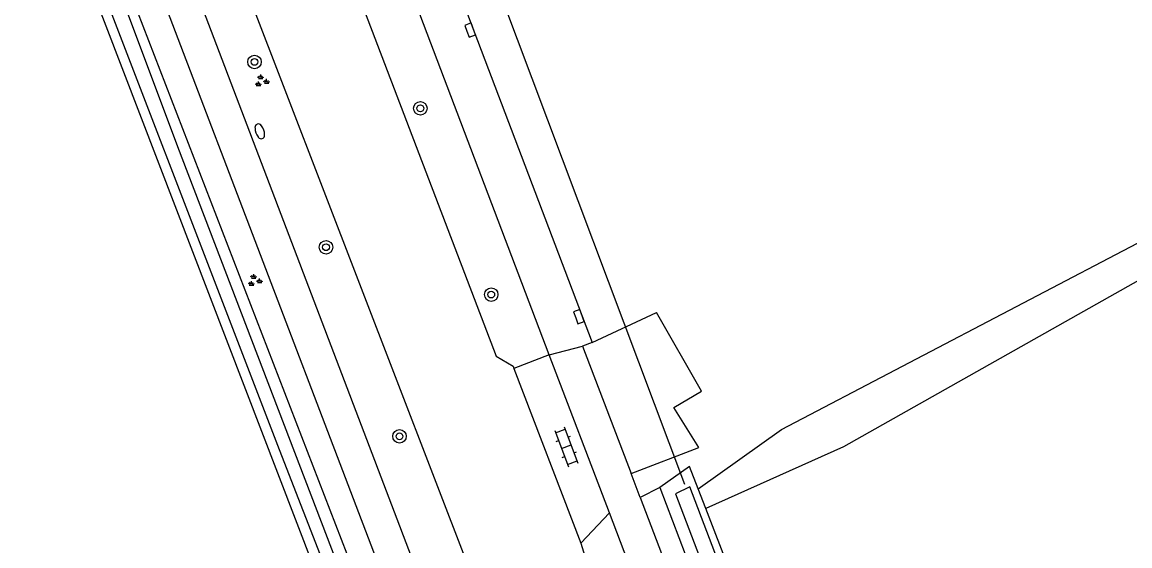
# Model space of a CAD drawing. Extents: x 134297 to 137000, y 403500 to 406000.
# Drawn here: x 136280.4 to 136346, y 404321.6 to 404352.6 of the extents above; entities that cross this region are included whole.
import ezdxf

# ---------------------------------------------------------------- set-up
doc = ezdxf.new("R2010")
doc.units = 0
for name, color, linetype in [('gg-knt-verharding', 7, 'Continuous'), ('gg-kntw-bovenkant insteek waterloop', 7, 'Continuous'), ('gg-kntw-waterlijn', 7, 'Continuous'), ('gg-kwrk-duiker nz buis', 7, 'Continuous'), ('gt-grn-groengrens', 7, 'Continuous'), ('gt-grn-vlakafsluiter', 7, 'Continuous'), ('gt-grn-weggrens', 7, 'Continuous'), ('gt-symb-boom', 7, 'Continuous'), ('gt-symb-brandkraan', 7, 'Continuous'), ('gt-symb-groenvak', 7, 'Continuous'), ('gt-symb-klinker verharding', 7, 'Continuous'), ('gt-symb-kolk', 7, 'Continuous')]:
    doc.layers.add(name, color=color, linetype=linetype)

# ---------------------------------------------------------------- blocks, each defined once
blk = doc.blocks.new('gt0-BOOM')
at = {"layer": 'gt-symb-boom'}
for radius in [0.4, 0.2]:
    blk.add_circle((0, 0), radius, dxfattribs=at)
blk = doc.blocks.new('gt0-KL1')
at = {"layer": 'gt-symb-klinker verharding'}
for p, q in [((-1.15, 0.3), (1.15, 0.3)), ((-1, -0.3), (-1, 0.3)), ((-0.5, 0.3), (-0.5, 0.45)), ((0, -0.3), (0, 0.3)), ((0.5, 0.3), (0.5, 0.45)), ((1, -0.3), (1, 0.3)), ((-1.15, -0.3), (1.15, -0.3)), ((-0.5, -0.45), (-0.5, -0.3)), ((0.5, -0.45), (0.5, -0.3))]:
    blk.add_line(p, q, dxfattribs=at)
blk = doc.blocks.new('gt0-KOLK')
at = {"layer": 'gt-symb-kolk'}
blk.add_lwpolyline([(0, 0), (0.375, 0), (0.375, 0.4), (-0.375, 0.4), (-0.375, 0), (0, 0)], dxfattribs=at)
blk = doc.blocks.new('gt0-BR')
at = {"layer": 'gt-symb-brandkraan'}
for centre, radius, start, end in [((-0.244, 0), 0.206, 107.56694, 252.43307), ((0.599, -2.664), 3, 106.89205, 107.56694), ((0, -0.691), 0.938, 73.10799, 106.89205), ((-0.599, -2.664), 3, 72.43309, 73.10799), ((0.244, 0), 0.206, 287.56695, 72.43309), ((0.599, 2.664), 3, 252.43307, 253.10797), ((0, 0.691), 0.938, 253.10797, 286.89206), ((-0.599, 2.664), 3, 286.89206, 287.56695)]:
    blk.add_arc(centre, radius, start, end, dxfattribs=at)
blk = doc.blocks.new('gt0-GRVAK')
at = {"layer": 'gt-symb-groenvak'}
for p, q in [((-0.11, 0.189), (-0.228, 0.24)), ((-0.182, 0.153), (0.088, 0.153)), ((-0.091, 0.211), (-0.156, 0.322)), ((-0.047, 0.214), (-0.047, 0.393)), ((-0.004, 0.211), (0.061, 0.322)), ((0.015, 0.189), (0.133, 0.24)), ((0.262, -0.052), (0.197, 0.059)), ((0.305, -0.049), (0.305, 0.13)), ((0.349, -0.052), (0.414, 0.059)), ((-0.245, -0.228), (-0.363, -0.177)), ((-0.318, -0.264), (-0.047, -0.264)), ((-0.226, -0.206), (-0.291, -0.095)), ((-0.183, -0.203), (-0.183, -0.024)), ((-0.139, -0.206), (-0.074, -0.095)), ((-0.12, -0.228), (-0.002, -0.177)), ((0.243, -0.074), (0.125, -0.023)), ((0.17, -0.11), (0.441, -0.11)), ((0.368, -0.074), (0.486, -0.023))]:
    blk.add_line(p, q, dxfattribs=at)

msp = doc.modelspace()

# ---------------------------------------------------------------- linework, layer by layer
at = {"layer": 'gg-knt-verharding'}
for p, q in [((136311.625, 404332.898), (136289.505, 404391.017)), ((136311.615, 404307.937), (136288.599, 404367.742)), ((136305.558, 404356.303), (136314.171, 404333.635)), ((136314.171, 404333.635), (136317.981, 404335.416)), ((136314.171, 404333.635), (136313.597, 404333.408)), ((136313.597, 404333.408), (136316.466, 404325.883)), ((136311.625, 404332.898), (136309.524, 404332.087)), ((136315.187, 404323.538), (136311.625, 404332.898)), ((136309.524, 404332.087), (136313.488, 404321.754)), ((136317.009, 404324.458), (136316.466, 404325.883)), ((136313.488, 404321.754), (136315.187, 404323.538)), ((136334.506, 404272.781), (136315.187, 404323.538))]:
    msp.add_line(p, q, dxfattribs=at)
for points in [[(136286.657, 404389.999), (136308.468, 404332.818), (136309.475, 404332.225), (136309.524, 404332.087)], [(136322.499, 404271.571), (136320.628, 404276.193), (136310.873, 404301.497), (136285.99, 404366.777)], [(136284.101, 404366.096), (136315.261, 404284.373), (136314.679, 404284.101)], [(136316.466, 404325.883), (136320.491, 404327.418), (136319.012, 404329.785), (136320.638, 404330.754)], [(136317.009, 404324.458), (136335.394, 404276.226), (136335.903, 404276.416)], [(136313.488, 404321.754), (136313.732, 404320.972), (136313.852, 404318.692), (136317.223, 404310.107)]]:
    msp.add_lwpolyline(points, dxfattribs=at)
at = {"layer": 'gg-kntw-bovenkant insteek waterloop'}
for p, q in [((136318.167, 404325.043), (136336.472, 404277.417)), ((136320.902, 404323.794), (136320.451, 404324.96)), ((136337.175, 404281.723), (136320.902, 404323.794))]:
    msp.add_line(p, q, dxfattribs=at)
for points in [[(136320.451, 404324.96), (136325.39, 404328.475), (136346.9, 404339.733), (136373.547, 404357.119), (136405.693, 404378.712), (136540.171, 404470.64), (136620.082, 404525.267)], [(136678.968, 404446.016), (136619.583, 404523.519), (136524.184, 404457.594), (136382.107, 404360.664), (136352.239, 404340.527), (136329.061, 404327.46), (136320.902, 404323.794)], [(136314.093, 404283.754), (136283.201, 404363.669), (136281.27, 404363.02)], [(136285.347, 404229.262), (136282.77, 404233.499), (136262.993, 404275.171), (136307.907, 404293.726), (136281.27, 404363.02)], [(136320.451, 404324.96), (136319.94, 404326.28), (136318.167, 404325.043)]]:
    msp.add_lwpolyline(points, dxfattribs=at)
at = {"layer": 'gg-kntw-waterlijn'}
for points in [[(136308.582, 404294.054), (136295.637, 404327.282), (136282.06, 404362.55), (136282.99, 404362.833), (136289.59, 404345.232), (136301.882, 404313.17)], [(136319.1, 404324.665), (136336.835, 404278.134), (136337.717, 404278.47), (136319.951, 404325.082), (136319.1, 404324.665)]]:
    msp.add_lwpolyline(points, dxfattribs=at)
at = {"layer": 'gg-kwrk-duiker nz buis'}
msp.add_line((136298.166, 404382.243), (136319.638, 404325.252), dxfattribs=at)
at = {"layer": 'gt-grn-groengrens'}
msp.add_line((136318.167, 404325.043), (136317.009, 404324.458), dxfattribs=at)
at = {"layer": 'gt-grn-vlakafsluiter'}
msp.add_line((136320.638, 404330.754), (136317.981, 404335.416), dxfattribs=at)
at = {"layer": 'gt-grn-weggrens'}
msp.add_line((136311.625, 404332.898), (136313.597, 404333.408), dxfattribs=at)

# ---------------------------------------------------------------- block references
at = {"layer": 'gt-symb-boom'}
for p in [(136294.156, 404350.241), (136303.982, 404347.495), (136298.392, 404339.269), (136308.183, 404336.466), (136302.749, 404328.075)]:
    msp.add_blockref('gt0-BOOM', p, dxfattribs=at)
at = {"layer": 'gt-symb-brandkraan', "rotation": 109.08724450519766}
msp.add_blockref('gt0-BR', (136294.469, 404346.13), dxfattribs=at)
at = {"layer": 'gt-symb-groenvak'}
for p in [(136294.568, 404349.102), (136294.153, 404337.291)]:
    msp.add_blockref('gt0-GRVAK', p, dxfattribs=at)
at = {"layer": 'gt-symb-klinker verharding', "rotation": -69.20927472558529}
msp.add_blockref('gt0-KL1', (136312.634, 404327.458), dxfattribs=at)
at = {"layer": 'gt-symb-kolk'}
for p, rotation in [((136306.746, 404352.056), -69.20927472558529), ((136313.188, 404335.089), -69.20927472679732)]:
    msp.add_blockref('gt0-KOLK', p, dxfattribs=dict(at, rotation=rotation))

doc.saveas('drawing.dxf')
